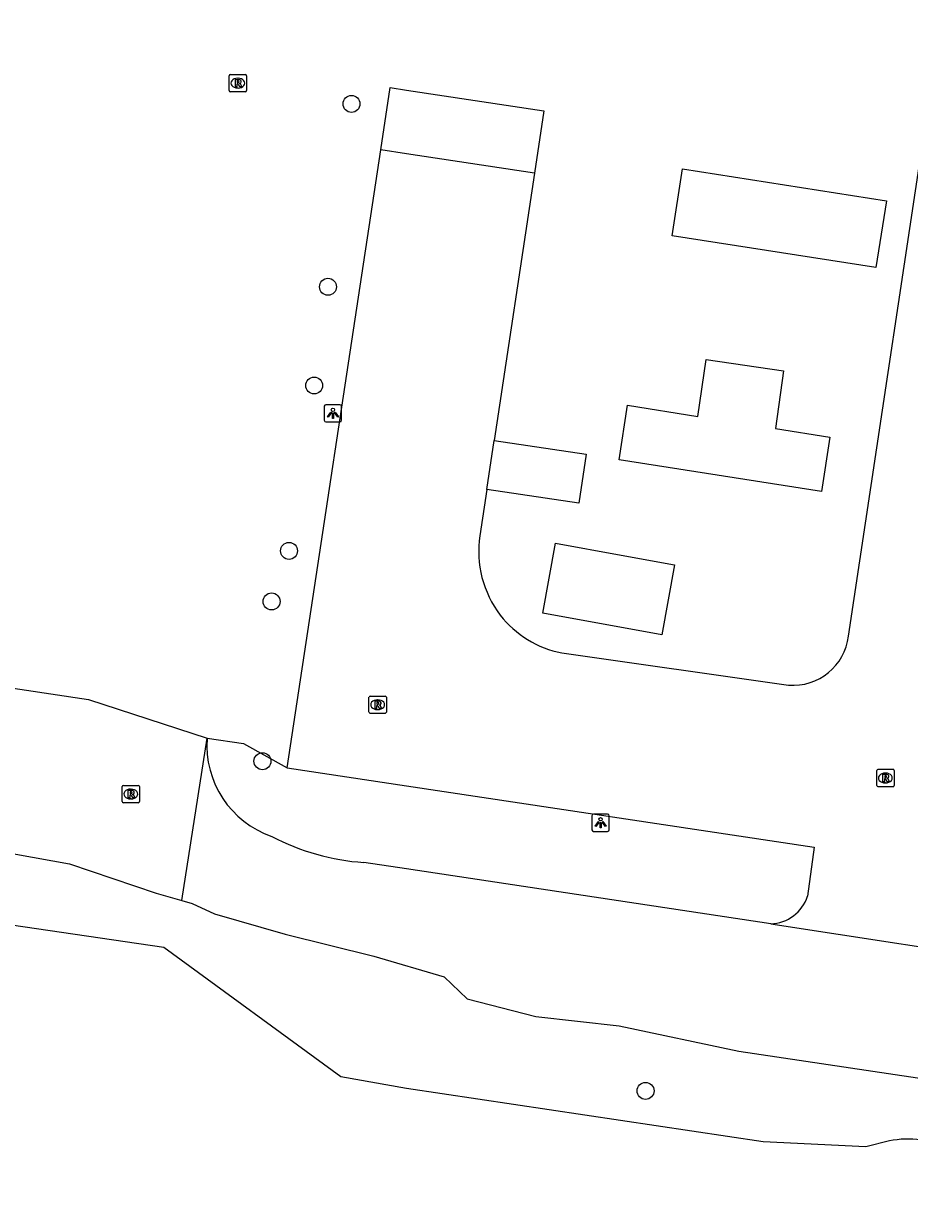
# Model space of a CAD drawing. Extents: x 164150 to 165261, y 382513 to 383432.
# Drawn here: x 164477.9 to 164529, y 382660.6 to 382728 of the extents above; entities that cross this region are included whole.
import ezdxf

# ---------------------------------------------------------------- set-up
doc = ezdxf.new("R2010")
doc.units = 0
for name, color, linetype in [('IMGEO_Boom', 7, 'Continuous'), ('IMGEO_Groenvoorziening', 7, 'Continuous'), ('IMGEO_Lichtpunt', 7, 'Continuous'), ('IMGEO_Pand', 7, 'Continuous'), ('IMGEO_Rijbaan_lokaal_gesloten', 7, 'Continuous'), ('IMGEO_Rijbaan_lokaal_open', 7, 'Continuous'), ('IMGEO_Rioolput', 7, 'Continuous'), ('IMGEO_Waterloop', 7, 'Continuous')]:
    doc.layers.add(name, color=color, linetype=linetype)

msp = doc.modelspace()

# ---------------------------------------------------------------- linework, layer by layer
at = {"layer": 'IMGEO_Boom'}
for centre in [(164496.817, 382723.34), (164495.46, 382712.794), (164494.663, 382707.103), (164493.211, 382697.564), (164492.208, 382694.647), (164491.678, 382685.436), (164513.786, 382666.421)]:
    msp.add_circle(centre, 0.489, dxfattribs=at)
at = {"layer": 'IMGEO_Groenvoorziening'}
msp.add_lwpolyline([(164488.481, 382686.76), (164490.578, 382686.453), (164493.111, 382685.051)], dxfattribs=at)
at = {"layer": 'IMGEO_Lichtpunt'}
for p, q in [((164495.247, 382705.902), (164495.247, 382705.095)), ((164495.247, 382705.902), (164495.247, 382705.095)), ((164496.149, 382705.997), (164495.341, 382705.997)), ((164496.149, 382705.997), (164495.341, 382705.997)), ((164496.243, 382705.095), (164496.243, 382705.902)), ((164496.243, 382705.095), (164496.243, 382705.902)), ((164495.341, 382705.001), (164496.149, 382705.001)), ((164495.341, 382705.001), (164496.149, 382705.001)), ((164510.694, 382682.291), (164510.694, 382681.484)), ((164510.694, 382682.291), (164510.694, 382681.484)), ((164511.596, 382682.386), (164510.788, 382682.386)), ((164511.596, 382682.386), (164510.788, 382682.386)), ((164511.69, 382681.484), (164511.69, 382682.291)), ((164511.69, 382681.484), (164511.69, 382682.291)), ((164510.788, 382681.39), (164511.596, 382681.39)), ((164510.788, 382681.39), (164511.596, 382681.39))]:
    msp.add_line(p, q, dxfattribs=at)
for points in [[(164495.621, 382705.566), (164495.66, 382705.538), (164495.472, 382705.276), (164495.434, 382705.303), (164495.621, 382705.566)], [(164495.723, 382705.518), (164495.77, 382705.518), (164495.77, 382705.196), (164495.723, 382705.196), (164495.723, 382705.518)], [(164495.833, 382705.538), (164495.871, 382705.565), (164496.058, 382705.303), (164496.019, 382705.275), (164495.833, 382705.538)], [(164511.068, 382681.955), (164511.107, 382681.927), (164510.919, 382681.665), (164510.881, 382681.692), (164511.068, 382681.955)], [(164511.17, 382681.907), (164511.217, 382681.907), (164511.217, 382681.585), (164511.17, 382681.585), (164511.17, 382681.907)], [(164511.28, 382681.927), (164511.318, 382681.954), (164511.505, 382681.692), (164511.466, 382681.664), (164511.28, 382681.927)]]:
    msp.add_lwpolyline(points, dxfattribs=at)
for centre in [(164495.746, 382705.7), (164511.193, 382682.089)]:
    msp.add_circle(centre, 0.0994, dxfattribs=at)
for centre, start, end in [((164495.341, 382705.902), 90, 180), ((164495.341, 382705.902), 90, 180), ((164496.149, 382705.902), 0, 90), ((164496.149, 382705.902), 0, 90), ((164495.341, 382705.095), 180, 270), ((164495.341, 382705.095), 180, 270), ((164496.149, 382705.095), 270, 0), ((164496.149, 382705.095), 270, 360), ((164510.788, 382682.291), 90, 180), ((164510.788, 382682.291), 90, 180), ((164511.596, 382682.291), 0, 90), ((164511.596, 382682.291), 0, 90), ((164510.788, 382681.484), 180, 270), ((164510.788, 382681.484), 180, 270), ((164511.596, 382681.484), 270, 0), ((164511.596, 382681.484), 270, 360)]:
    msp.add_arc(centre, 0.0946, start, end, dxfattribs=at)
at = {"layer": 'IMGEO_Pand'}
for points in [[(164527.688, 382717.76), (164527.084, 382713.898), (164515.319, 382715.738), (164515.923, 382719.6), (164527.688, 382717.76)], [(164521.279, 382704.621), (164524.43, 382704.127), (164523.937, 382700.985), (164512.256, 382702.818), (164512.749, 382705.959), (164516.812, 382705.322), (164517.281, 382708.596), (164521.756, 382707.956), (164521.279, 382704.621)], [(164504.63, 382701.107), (164504.62, 382701.108), (164505.045, 382703.937), (164505.056, 382703.935)], [(164505.056, 382703.935), (164510.36, 382703.137), (164509.934, 382700.309), (164504.63, 382701.107)], [(164514.734, 382692.73), (164507.859, 382693.967), (164508.586, 382698.002), (164512.372, 382697.32), (164515.461, 382696.764), (164514.734, 382692.73)]]:
    msp.add_lwpolyline(points, dxfattribs=at)
at = {"layer": 'IMGEO_Rijbaan_lokaal_gesloten'}
for points in [[(164487.022, 382677.399), (164488.481, 382686.76)], [(164521.011, 382676.063), (164500, 382679.225), (164497.535, 382679.596)], [(164487.022, 382677.399), (164487.628, 382677.224), (164488.913, 382676.634), (164492.991, 382675.467), (164498.102, 382674.2), (164502.156, 382673.004), (164503.49, 382671.728), (164507.456, 382670.707), (164512.267, 382670.182), (164519.164, 382668.723), (164581.689, 382659.381), (164600.011, 382656.64), (164613.64, 382654.595)], [(164521.011, 382676.063), (164536.314, 382673.716)]]:
    msp.add_lwpolyline(points, dxfattribs=at)
for centre, radius, start, end in [((164494.022, 382686.357), 5.555, 175.84332, 251.11992), ((164498.363, 382692.642), 13.072, 241.98923, 266.36805)]:
    msp.add_arc(centre, radius, start, end, dxfattribs=at)
at = {"layer": 'IMGEO_Rijbaan_lokaal_open'}
for points in [[(164525.505, 382692.65), (164530.682, 382727.009), (164543.9, 382725.075), (164546.511, 382745.373), (164566.158, 382742.246), (164564.101, 382707.607)], [(164498.501, 382720.686), (164499.045, 382724.285), (164500, 382724.141), (164507.918, 382722.943), (164507.376, 382719.344)], [(164493.111, 382685.051), (164498.501, 382720.686)], [(164507.376, 382719.344), (164500, 382720.459), (164498.501, 382720.686)], [(164507.376, 382719.344), (164505.056, 382703.935)], [(164380.58, 382703.646), (164387.791, 382703.049), (164393.243, 382702.24), (164402.477, 382700.869), (164415.683, 382698.908), (164416.139, 382698.839), (164475.865, 382689.86), (164481.634, 382688.993), (164488.481, 382686.76)], [(164504.63, 382701.107), (164504.228, 382698.44)], [(164508.957, 382691.68), (164522.041, 382689.821)], [(164493.111, 382685.051), (164500, 382684.013), (164523.509, 382680.47), (164523.135, 382677.645)], [(164473.36, 382680.814), (164480.539, 382679.513), (164485.554, 382677.821), (164487.022, 382677.399)]]:
    msp.add_lwpolyline(points, dxfattribs=at)
for centre, radius, start, end in [((164510.169, 382697.527), 6.011, 171.26014, 217.54181), ((164510.087, 382697.502), 5.931, 217.83811, 259.01888), ((164522.284, 382693.058), 3.246, 265.70206, 352.774), ((164520.945, 382678.369), 2.307, 271.64173, 341.7173)]:
    msp.add_arc(centre, radius, start, end, dxfattribs=at)
at = {"layer": 'IMGEO_Rioolput'}
for p, q in [((164489.835, 382725.039), (164490.687, 382725.039)), ((164489.76, 382724.113), (164489.76, 382724.965)), ((164490.248, 382724.819), (164490.273, 382724.819)), ((164490.761, 382724.965), (164490.761, 382724.113)), ((164490.687, 382724.039), (164489.835, 382724.039)), ((164490.271, 382724.259), (164490.246, 382724.259)), ((164497.827, 382688.268), (164497.827, 382689.12)), ((164497.902, 382689.194), (164498.754, 382689.194)), ((164498.315, 382688.974), (164498.34, 382688.974)), ((164498.828, 382689.12), (164498.828, 382688.268)), ((164498.754, 382688.194), (164497.902, 382688.194)), ((164498.338, 382688.414), (164498.313, 382688.414)), ((164527.126, 382684.041), (164527.126, 382684.893)), ((164527.201, 382684.967), (164528.053, 382684.967)), ((164527.614, 382684.747), (164527.639, 382684.747)), ((164528.127, 382684.893), (164528.127, 382684.041)), ((164483.582, 382683.117), (164483.582, 382683.969)), ((164483.657, 382684.043), (164484.509, 382684.043)), ((164484.583, 382683.969), (164484.583, 382683.117)), ((164528.053, 382683.967), (164527.201, 382683.967)), ((164527.637, 382684.187), (164527.612, 382684.187)), ((164484.093, 382683.263), (164484.068, 382683.263)), ((164484.07, 382683.823), (164484.095, 382683.823)), ((164484.509, 382683.043), (164483.657, 382683.043))]:
    msp.add_line(p, q, dxfattribs=at)
for points in [[(164489.835, 382725.039), (164490.687, 382725.039)], [(164489.76, 382724.113), (164489.76, 382724.965)], [(164490.349, 382724.737), (164490.097, 382724.739), (164490.097, 382724.339)], [(164490.097, 382724.339), (164490.221, 382724.339), (164490.221, 382724.501), (164490.232, 382724.501)], [(164490.275, 382724.658), (164490.221, 382724.658), (164490.221, 382724.577)], [(164490.221, 382724.577), (164490.273, 382724.577)], [(164490.279, 382724.472), (164490.35, 382724.339), (164490.49, 382724.339), (164490.425, 382724.465)], [(164490.761, 382724.965), (164490.761, 382724.113)], [(164490.687, 382724.039), (164489.835, 382724.039)], [(164497.827, 382688.268), (164497.827, 382689.12)], [(164497.902, 382689.194), (164498.754, 382689.194)], [(164498.416, 382688.892), (164498.164, 382688.894), (164498.164, 382688.494)], [(164498.164, 382688.494), (164498.288, 382688.494), (164498.288, 382688.656), (164498.299, 382688.656)], [(164498.342, 382688.813), (164498.288, 382688.813), (164498.288, 382688.732)], [(164498.288, 382688.732), (164498.34, 382688.732)], [(164498.346, 382688.627), (164498.417, 382688.494), (164498.557, 382688.494), (164498.492, 382688.62)], [(164498.828, 382689.12), (164498.828, 382688.268)], [(164498.754, 382688.194), (164497.902, 382688.194)], [(164527.126, 382684.041), (164527.126, 382684.893)], [(164527.201, 382684.967), (164528.053, 382684.967)], [(164527.715, 382684.665), (164527.463, 382684.667), (164527.463, 382684.267)], [(164527.641, 382684.586), (164527.587, 382684.586), (164527.587, 382684.505)], [(164528.127, 382684.893), (164528.127, 382684.041)], [(164483.582, 382683.117), (164483.582, 382683.969)], [(164483.657, 382684.043), (164484.509, 382684.043)], [(164484.583, 382683.969), (164484.583, 382683.117)], [(164528.053, 382683.967), (164527.201, 382683.967)], [(164527.463, 382684.267), (164527.587, 382684.267), (164527.587, 382684.429), (164527.598, 382684.429)], [(164527.587, 382684.505), (164527.639, 382684.505)], [(164527.645, 382684.4), (164527.716, 382684.267), (164527.856, 382684.267), (164527.791, 382684.393)], [(164484.171, 382683.741), (164483.919, 382683.743), (164483.919, 382683.343)], [(164483.919, 382683.343), (164484.043, 382683.343), (164484.043, 382683.505), (164484.054, 382683.505)], [(164484.097, 382683.662), (164484.043, 382683.662), (164484.043, 382683.581)], [(164484.043, 382683.581), (164484.095, 382683.581)], [(164484.101, 382683.476), (164484.172, 382683.343), (164484.312, 382683.343), (164484.247, 382683.469)], [(164484.509, 382683.043), (164483.657, 382683.043)]]:
    msp.add_lwpolyline(points, dxfattribs=at)
for centre, radius, start, end in [((164489.837, 382724.963), 0.0765, 91.55205, 178.44795), ((164489.837, 382724.963), 0.0765, 91.55205, 178.44795), ((164490.685, 382724.963), 0.0765, 1.55205, 88.44795), ((164490.685, 382724.963), 0.0765, 1.55205, 88.44795), ((164490.231, 382724.448), 0.0533, 26.02933, 88.69889), ((164490.257, 382724.766), 0.19, 274.7715, 282.96867), ((164490.281, 382724.562), 0.0964, 77.00612, 93.18647), ((164490.295, 382724.619), 0.0378, 276.66336, 79.67722), ((164490.348, 382724.627), 0.109, 350.36119, 89.41601), ((164490.346, 382724.627), 0.112, 277.58423, 350.98172), ((164490.33, 382724.412), 0.108, 29.51342, 73.79051), ((164489.837, 382724.115), 0.0765, 181.55205, 268.44795), ((164489.837, 382724.115), 0.0765, 181.55205, 268.44795), ((164490.685, 382724.115), 0.0765, 271.55205, 358.44795), ((164490.685, 382724.115), 0.0765, 271.55205, 358.44795), ((164497.904, 382689.118), 0.0765, 91.55205, 178.44795), ((164497.904, 382689.118), 0.0765, 91.55205, 178.44795), ((164498.298, 382688.603), 0.0533, 26.02933, 88.69889), ((164498.324, 382688.921), 0.19, 274.7715, 282.96867), ((164498.348, 382688.717), 0.0964, 77.00612, 93.18647), ((164498.362, 382688.774), 0.0378, 276.66336, 79.67722), ((164498.415, 382688.782), 0.109, 350.36119, 89.41601), ((164498.413, 382688.782), 0.112, 277.58423, 350.98172), ((164498.397, 382688.567), 0.108, 29.51342, 73.79051), ((164498.752, 382689.118), 0.0765, 1.55205, 88.44795), ((164498.752, 382689.118), 0.0765, 1.55205, 88.44795), ((164497.904, 382688.27), 0.0765, 181.55205, 268.44795), ((164497.904, 382688.27), 0.0765, 181.55205, 268.44795), ((164498.752, 382688.27), 0.0765, 271.55205, 358.44795), ((164498.752, 382688.27), 0.0765, 271.55205, 358.44795), ((164527.203, 382684.891), 0.0765, 91.55205, 178.44795), ((164527.203, 382684.891), 0.0765, 91.55205, 178.44795), ((164527.647, 382684.49), 0.0964, 77.00612, 93.18647), ((164527.661, 382684.547), 0.0378, 276.66336, 79.67722), ((164527.714, 382684.555), 0.109, 350.36119, 89.41601), ((164527.712, 382684.555), 0.112, 277.58423, 350.98172), ((164528.051, 382684.891), 0.0765, 1.55205, 88.44795), ((164528.051, 382684.891), 0.0765, 1.55205, 88.44795), ((164483.659, 382683.967), 0.0765, 91.55205, 178.44795), ((164483.659, 382683.967), 0.0765, 91.55205, 178.44795), ((164484.507, 382683.967), 0.0765, 1.55205, 88.44795), ((164484.507, 382683.967), 0.0765, 1.55205, 88.44795), ((164527.203, 382684.043), 0.0765, 181.55205, 268.44795), ((164527.203, 382684.043), 0.0765, 181.55205, 268.44795), ((164527.597, 382684.376), 0.0533, 26.02933, 88.69889), ((164527.623, 382684.694), 0.19, 274.7715, 282.96867), ((164527.696, 382684.34), 0.108, 29.51342, 73.79051), ((164528.051, 382684.043), 0.0765, 271.55205, 358.44795), ((164528.051, 382684.043), 0.0765, 271.55205, 358.44795), ((164484.053, 382683.452), 0.0533, 26.02933, 88.69889), ((164484.079, 382683.77), 0.19, 274.7715, 282.96867), ((164484.103, 382683.566), 0.0964, 77.00612, 93.18647), ((164484.117, 382683.623), 0.0378, 276.66336, 79.67722), ((164484.17, 382683.631), 0.109, 350.36119, 89.41601), ((164484.168, 382683.631), 0.112, 277.58423, 350.98172), ((164484.152, 382683.416), 0.108, 29.51342, 73.79051), ((164483.659, 382683.119), 0.0765, 181.55205, 268.44795), ((164483.659, 382683.119), 0.0765, 181.55205, 268.44795), ((164484.507, 382683.119), 0.0765, 271.55205, 358.44795), ((164484.507, 382683.119), 0.0765, 271.55205, 358.44795)]:
    msp.add_arc(centre, radius, start, end, dxfattribs=at)
for centre, major_axis, ratio, start_param, end_param in [((164490.247, 382724.539), (-0.387, 0.002), 0.722429, 4.712389, 7.853982), ((164490.272, 382724.539), (-0.39, 0.002), 0.717154, 1.570796, 4.712389), ((164498.314, 382688.694), (-0.387, 0.002), 0.722429, 4.712389, 7.853982), ((164498.339, 382688.694), (-0.39, 0.002), 0.717154, 1.570796, 4.712389), ((164527.613, 382684.467), (-0.387, 0.002), 0.722429, 4.712389, 7.853982), ((164527.638, 382684.467), (-0.39, 0.002), 0.717154, 1.570796, 4.712389), ((164484.069, 382683.543), (-0.387, 0.002), 0.722429, 4.712389, 7.853982), ((164484.094, 382683.543), (-0.39, 0.002), 0.717154, 1.570796, 4.712389)]:
    msp.add_ellipse(centre, major_axis=major_axis, ratio=ratio, start_param=start_param, end_param=end_param, dxfattribs=at)
at = {"layer": 'IMGEO_Waterloop'}
msp.add_lwpolyline([(164527.855, 382663.533), (164526.491, 382663.189), (164520.576, 382663.482), (164500, 382666.556), (164496.197, 382667.239), (164485.989, 382674.696), (164472.711, 382676.638)], dxfattribs=at)
msp.add_arc((164528.915, 382658.545), 5.1, 61.11755, 101.99433, dxfattribs=at)

doc.saveas('drawing.dxf')
